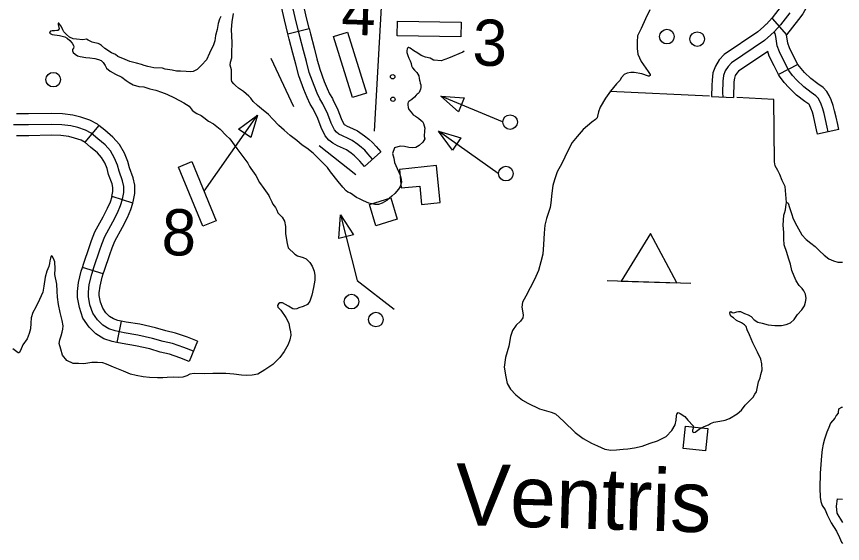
# Model space of a CAD drawing. Extents: x 653372 to 905732, y 627442 to 787275.
# Drawn here: x 723010 to 728673, y 740676 to 744286 of the extents above; entities that cross this region are included whole.
import ezdxf

# ---------------------------------------------------------------- set-up
doc = ezdxf.new("R2010")
doc.units = 0
for name, color, linetype in [('31', 7, 'Continuous'), ('32', 7, 'Continuous'), ('5', 7, 'Continuous'), ('56', 7, 'Continuous'), ('57', 7, 'Continuous'), ('7', 7, 'Continuous'), ('9', 7, 'Continuous')]:
    doc.layers.add(name, color=color, linetype=linetype)

msp = doc.modelspace()

# ---------------------------------------------------------------- linework, layer by layer
at = {"layer": '31'}
for p, q in [((724871, 744167.2), (725016.7, 744202.9)), ((725507.4, 743358.8), (725395.8, 743258.6)), ((725507.4, 743358.8), (725507.4, 743358.8))]:
    msp.add_line(p, q, dxfattribs=at)
for points in [[(725016.7, 744202.9), (724993.7, 744297), (724955.7, 744467.3), (724919.7, 744627.7), (724902.1, 744715.1)], [(724871, 744167.2), (724847.6, 744262.9), (724809.3, 744434.5), (724773, 744596.4), (724755, 744685.4)], [(725451.6, 743308.7), (725419, 743345), (725397.2, 743369.3), (725375.8, 743388.5), (725350.6, 743409.4), (725310.4, 743437.1), (725283, 743450.8), (725243.7, 743467.5), (725219.8, 743480.4), (725203.4, 743493), (725190.6, 743509.5), (725167.8, 743555.9), (725143.6, 743616.7), (725109.4, 743688.2), (725090.2, 743721.1), (725070.6, 743761.5), (725049.8, 743813.3), (725016.7, 743902.1), (724997, 743978.4), (724977.4, 744053.5), (724952.5, 744149.6), (724920.6, 744280), (724882.5, 744450.9)], [(725016.7, 744202.9), (725025.3, 744167.9), (725049.9, 744072.3), (725069.6, 743997.2), (725088.3, 743924.6), (725119.8, 743840.4), (725139.2, 743791.9), (725156.4, 743756.4), (725175.7, 743723.3), (725178, 743718.6)], [(725043.1, 743653), (725023.9, 743685.8), (725002, 743731.2), (724979.9, 743786.2), (724945, 743879.6), (724924.4, 743959.5), (724904.8, 744034.6), (724879.8, 744131.3), (724871, 744167.2)], [(725178, 743718.6), (725212.4, 743646.7), (725236.4, 743586.4), (725254.6, 743549.5), (725256.9, 743546.5), (725260.7, 743543.5), (725276.2, 743535.2), (725314.4, 743518.9), (725348.6, 743501.9), (725395.9, 743469.2), (725424.7, 743445.3), (725450.3, 743422.5), (725474.8, 743395.1), (725507.4, 743358.8)], [(725395.8, 743258.6), (725363.1, 743295), (725344.1, 743316.2), (725326.9, 743331.6), (725305.3, 743349.5), (725272.2, 743372.4), (725251.6, 743382.6), (725211.1, 743399.9), (725178.8, 743417.2), (725150, 743439.5), (725126.7, 743469.6), (725099.2, 743525.4), (725074.9, 743586.6), (725042.7, 743653.8)]]:
    msp.add_lwpolyline(points, dxfattribs=at)
at = {"layer": '32'}
for p, q in [((728190.2, 744273.4), (728288.8, 744160.3)), ((728367.4, 743957.8), (728233.9, 743889.4)), ((727774.6, 743738.6), (727926.7, 743731.5)), ((723574.3, 743540.2), (723478, 743425.2)), ((728648.9, 743512.5), (728502.6, 743479.7)), ((723807.6, 743007.2), (723664.9, 743053.4)), ((723604.6, 742522.5), (723461.4, 742567)), ((723727.5, 742199.6), (723698, 742052.5)), ((724250.1, 742061.9), (724194.1, 741922.7)), ((728635.6, 740982.1), (728672.8, 740978.3))]:
    msp.add_line(p, q, dxfattribs=at)
for points in [[(728334.1, 744661), (728331.3, 744651.2), (728323.7, 744606.9), (728314.2, 744515.9), (728305.8, 744457.8), (728299.3, 744433), (728290.3, 744412.4), (728276.5, 744388.2), (728252.8, 744357.4), (728189.8, 744277.1), (728151.6, 744233.6), (728148.1, 744230.5)], [(728478.3, 744619.7), (728477.7, 744617.9), (728472.4, 744586.5), (728463.1, 744497.4), (728453, 744427.9), (728441.4, 744383.8), (728424.6, 744345.1), (728401.7, 744305), (728371.3, 744265.3), (728288.8, 744160.3)], [(728312, 744311.3), (728247.5, 744229.2), (728204.7, 744180.4), (728180.7, 744159.5), (728137.5, 744121.4), (727911.4, 743969.3), (727887.9, 743943.3), (727869.6, 743913.8), (727858, 743882.1), (727853.5, 743844.2), (727850.6, 743763), (727851.5, 743735)], [(728148.1, 744230.5), (728131.2, 744215.9), (728091.6, 744180.9), (727861.9, 744026.4), (727827.7, 743988.5), (727801.9, 743946.8), (727784.6, 743899.6), (727778.7, 743849.9), (727777.3, 743812.8)], [(728575.7, 743496.1), (728568.6, 743528.1), (728555.5, 743579.8), (728546.1, 743622), (728538.1, 743653.2), (728526.1, 743686.1), (728515.4, 743710), (728505.3, 743726.6), (728490.3, 743741.7), (728459.2, 743764.7), (728407.4, 743804.5), (728359.1, 743850.8), (728330.8, 743882.6), (728304.1, 743916.8), (728271, 743981.4), (728240.3, 744043.4), (728226.1, 744085.4), (728217.7, 744132.1), (728216.4, 744149.8), (728211.7, 744169.1), (728204.7, 744180.4)], [(728367.4, 743957.8), (728338, 744015.1), (728309.7, 744072.2), (728298.9, 744104.1), (728288.8, 744160.3)], [(728160.1, 744046.2), (727960.9, 743912.2), (727948.1, 743898.1), (727937.4, 743880.8), (727931.5, 743864.5), (727928.4, 743838.4), (727927.2, 743807.3)], [(728233.9, 743889.4), (728204, 743947.6), (728170.8, 744014.6), (728160.1, 744046.2)], [(728648.9, 743512.5), (728641.5, 743545.5), (728628.4, 743597.1), (728619.1, 743639.4), (728609.8, 743675.5), (728595.6, 743714.3), (728581.9, 743744.9), (728564.7, 743773.2), (728539.4, 743798.7), (728504.3, 743824.6), (728456.4, 743861.5), (728413.1, 743902.9), (728388.4, 743930.7), (728367.6, 743957.3), (728367.4, 743957.8)], [(728502.6, 743479.7), (728495.6, 743510.7), (728482.5, 743562.5), (728473.2, 743604.5), (728466.4, 743630.9), (728456.5, 743657.8), (728448.8, 743675.1), (728445.8, 743680.1), (728441.1, 743684.8), (728414, 743704.8), (728358.5, 743747.6), (728305.1, 743798.7), (728273.1, 743834.5), (728240.6, 743876.3), (728233.9, 743889.4)], [(727777.3, 743812.8), (727774.6, 743738.6)], [(727927.2, 743807.3), (727925.6, 743762.9), (727926.7, 743731.5)], [(723574.3, 743540.2), (723563.9, 743548.9), (723512.5, 743576), (723451.3, 743597), (723396.3, 743611), (723325.2, 743619.8), (723246.9, 743622.1), (723092.1, 743618.9), (723009.8, 743619.1)], [(724222.1, 741992.3), (724156.8, 742018.6), (724078.8, 742045.2), (724014.1, 742059.8), (723943.1, 742081), (723840.7, 742103.6), (723747.8, 742119), (723685, 742131.6), (723641.7, 742146.5), (723600.6, 742172.1), (723564.7, 742207.2), (723533, 742252.9), (723513.4, 742310.9), (723502.4, 742367.6), (723502.4, 742397.8), (723508.8, 742451.1), (723525.5, 742520.6), (723541.7, 742572.7), (723578.9, 742679.8), (723593.9, 742726.1), (723615, 742779.9), (723669.5, 742878.5), (723702.5, 742940.7), (723723.4, 742990.7), (723737.4, 743033.7), (723745.6, 743080.1), (723745.9, 743122), (723737.3, 743160.2), (723713, 743226.8), (723702.6, 743268), (723682.6, 743316.3), (723654, 743364.8), (723617.3, 743405.8), (723566.5, 743448.9), (723521.9, 743486.3), (723482.7, 743506.9), (723429.8, 743525.1), (723382.4, 743537.2), (723319.5, 743544.9), (723246.6, 743547.1), (723092.8, 743543.9), (722988.8, 743544.1)], [(723807.6, 743007.2), (723810.3, 743015.5), (723820.5, 743073.3), (723820.9, 743130), (723809.4, 743181.3), (723784.8, 743248.9), (723774, 743291.7), (723749.9, 743349.8), (723714.8, 743409.3), (723669.7, 743459.6), (723614.9, 743506.3), (723574.3, 743540.2)], [(723479.9, 743423.6), (723452.9, 743437.9), (723408.3, 743453.2), (723368.6, 743463.3), (723313.8, 743470), (723246.2, 743472.1), (723093.5, 743468.9), (723009.5, 743469.1)], [(723664.4, 743051.9), (723670.6, 743087), (723670.8, 743113.9), (723665.2, 743139), (723641.2, 743204.7), (723631.2, 743244.3), (723615.4, 743282.7), (723593.1, 743320.3), (723564.8, 743352), (723518.1, 743391.6), (723478, 743425.2)], [(723461.4, 742567), (723470.4, 742596.1), (723507.8, 742703.7), (723523.3, 742751.3), (723547, 742811.9), (723603.5, 742914.2), (723634.6, 742972.9), (723653.1, 743016.8), (723664.9, 743053.4)], [(723604.6, 742522.5), (723612.9, 742549.2), (723650, 742655.9), (723664.6, 742700.8), (723683, 742748), (723735.5, 742842.8), (723770.3, 742908.6), (723793.8, 742964.6), (723807.6, 743007.2)], [(723698, 742052.5), (723665.3, 742059), (723609.2, 742078.3), (723554, 742112.7), (723507.2, 742158.6), (723465.4, 742218.8), (723440.7, 742291.6), (723427.5, 742360.4), (723427.4, 742402.2), (723434.9, 742464.4), (723453.2, 742540.5), (723461.4, 742567)], [(723727.5, 742199.6), (723704.7, 742204.1), (723674.1, 742214.6), (723647.2, 742231.4), (723622.3, 742255.8), (723600.7, 742286.9), (723586.1, 742330.1), (723577.4, 742374.9), (723577.4, 742393.3), (723582.8, 742437.8), (723597.9, 742500.8), (723604.6, 742522.5)], [(724250.1, 742061.9), (724182.9, 742088.9), (724099.2, 742117.5), (724033.1, 742132.4), (723962, 742153.7), (723854.9, 742177.2), (723761.3, 742192.8), (723727.5, 742199.6)], [(724194.1, 741922.7), (724130.6, 741948.2), (724058.4, 741973), (723995.1, 741987.2), (723924.3, 742008.4), (723826.5, 742029.9), (723734.3, 742045.2), (723698, 742052.5)], [(728635.6, 740982.1), (728630.2, 740930.5), (728634.6, 740882.5), (728672.8, 740820.5)]]:
    msp.add_lwpolyline(points, dxfattribs=at)
at = {"layer": '5'}
msp.add_lwpolyline([(725513.3, 744392.2), (725462.5, 743500.5)], dxfattribs=at)
at = {"layer": '56'}
for p, q in [((726040.4, 743633.8), (725918.6, 743739.5)), ((725918.6, 743739.5), (726079.4, 743728)), ((726079.4, 743728), (726040.4, 743633.8)), ((724531.9, 743514.8), (724661.6, 743610.7)), ((724661.6, 743610.7), (724615.4, 743456.2)), ((724615.4, 743456.2), (724531.9, 743514.8)), ((725998.1, 743370.8), (725902.5, 743500.7)), ((725902.5, 743500.7), (726056.9, 743454.1)), ((726056.9, 743454.1), (725998.1, 743370.8)), ((725220.3, 742765.9), (725232.2, 742926.7)), ((725232.2, 742926.7), (725319.2, 742790.9)), ((725319.2, 742790.9), (725220.3, 742765.9))]:
    msp.add_line(p, q, dxfattribs=at)
for points in [[(725619.1, 744154.5), (725621, 744254.5), (726058.4, 744246.2), (726056.5, 744146.2)], [(725183.1, 744149.4), (725278.6, 744179), (725408.5, 743761.3), (725313, 743731.6)], [(724119.9, 743253.7), (724212.5, 743291.7), (724378.6, 742887), (724286.1, 742849)]]:
    msp.add_lwpolyline(points, close=True, dxfattribs=at)
for points in [[(724754.1, 744000.2), (724909.3, 743669.3)], [(726341.9, 743564), (725918.6, 743739.5)], [(724295.5, 743089.3), (724661.6, 743610.7)], [(726312.7, 743211.3), (725902.5, 743500.7)], [(725084.3, 743402.7), (725336.7, 743204.4)], [(725232.2, 742926.7), (725345.8, 742478.5), (725598.1, 742280.3)]]:
    msp.add_lwpolyline(points, dxfattribs=at)
for centre, radius in [((727468.9, 744148.2), 50), ((727677, 744131.2), 50), ((723261.6, 743853.4), 50), ((725588.8, 743873.6), 15), ((725590.5, 743718.9), 15), ((726394.1, 743562.5), 50), ((726364.9, 743209.7), 50), ((725306.5, 742332.8), 50), ((725474, 742209.7), 50)]:
    msp.add_circle(centre, radius, dxfattribs=at)
at = {"layer": '57'}
msp.add_line((727060.1, 742476.4), (727633.6, 742459.2), dxfattribs=at)
for points in [[(725634.7, 743238.8), (725647.6, 743111.9), (725774.4, 743124.8), (725787.3, 742997.9), (725914.1, 743010.8), (725888.4, 743264.5)], [(725474, 742852.3), (725429.1, 742998.6), (725575.4, 743043.4), (725620.2, 742897.2)], [(727155.7, 742473.6), (727538, 742462.1), (727356.8, 742798.9)], [(727733.5, 741311.5), (727581.4, 741327.3), (727597.1, 741479.5), (727749.3, 741463.7)]]:
    msp.add_lwpolyline(points, close=True, dxfattribs=at)
at = {"layer": '7'}
for points in [[(727760.5, 743739.3), (727078.6, 743771.3)], [(728289.1, 743012.6), (728280.4, 743120.8), (728272.8, 743134.1), (728258.6, 743161.5), (728243.9, 743204), (728228.7, 743231.4), (728211.7, 743263.9), (728207.5, 743290.1), (728203, 743718.5), (727948.8, 743730.4)]]:
    msp.add_lwpolyline(points, dxfattribs=at)
at = {"layer": '9'}
for points in [[(725806.3, 743505.4), (725805.2, 743463.1), (725808.8, 743447), (725796.1, 743424.5), (725769.6, 743402.4), (725747.3, 743389.1), (725724.3, 743386.8), (725698.5, 743389.6), (725671, 743394.8), (725639.8, 743397.6), (725600.8, 743387.2), (725587.5, 743346.6), (725596.2, 743315), (725601.8, 743284.9), (725620.5, 743244.5), (725640, 743200.1), (725647.1, 743169), (725648.5, 743152.1), (725639.7, 743122.4), (725628.8, 743104.2), (725604.4, 743073.7), (725582.9, 743055.4), (725548.1, 743024.6), (725516.7, 743006.6), (725490.6, 742997.4), (725466.7, 742997.2), (725425.1, 743007.4), (725408.4, 743014.8), (725384.9, 743026.5), (725362.3, 743037.1), (725340.7, 743045.8), (725299.8, 743075.9), (725281, 743082.4), (725269.3, 743090.7), (725246.2, 743117.3), (725215.5, 743156.1), (725162.8, 743222.4), (725141.7, 743251.9), (725043.5, 743349.5), (725000.7, 743383.7), (724968.5, 743405.5), (724930.6, 743436.6), (724884.9, 743471.8), (724844.1, 743507.9), (724809.3, 743539.8), (724767.7, 743581.9), (724737.8, 743613.7), (724690.5, 743652.7), (724661.3, 743676.5), (724631.3, 743704.3), (724616, 743726.7), (724601.5, 743740.1), (724584, 743755.5), (724565.6, 743772), (724532.5, 743795.9), (724511.1, 743813.5), (724499.5, 743825.8), (724487, 743840.1), (724483.4, 743851.2), (724483.7, 743863.1), (724483.5, 743921.2), (724475.4, 743952.3), (724476, 743972.2), (724485, 744003.8), (724487, 744037.6), (724488, 744105.3), (724485.5, 744154.2), (724484.8, 744197.1), (724489.4, 744249.7), (724497, 744306.3)], [(727352.8, 744332.2), (727322.4, 744270.5), (727292.8, 744204.6), (727268.5, 744154), (727264.8, 744111.8), (727265, 744066.2), (727270.4, 744027.8), (727292.5, 743978.3), (727340.1, 743910.1), (727353.3, 743889.4), (727353.1, 743881.2), (727348.1, 743877.3), (727342.4, 743878.3), (727297.3, 743892.7), (727243.8, 743901.6), (727221, 743901.5), (727196.5, 743899), (727176.7, 743889), (727157.4, 743869.2), (727146.2, 743846.7), (727122.7, 743824.6), (727081.3, 743775.4), (727049, 743727.5), (727012.1, 743664.3), (727000.6, 743633.8), (726992.4, 743603.9), (726990.4, 743592.5)], [(724410.8, 744286.8), (724402.3, 744268.2), (724391.4, 744237.6), (724385.2, 744197), (724374, 744155.5), (724369.9, 744118.7), (724357, 744085.3), (724346.4, 744065.7), (724332.5, 744034.2), (724311.3, 743990), (724277.3, 743953.2), (724248.5, 743923.2), (724220.3, 743910.1), (724199.3, 743907.7), (724172.9, 743909.5), (724133.1, 743912.7), (724107.2, 743912.5), (724076.5, 743918.4), (724028.9, 743924.8), (724010.2, 743931.3), (723951.6, 743935.1), (723909, 743944.3), (723885.3, 743950), (723865.6, 743956.6), (723832, 743965.6), (723786.6, 743976.9), (723754.1, 743991.8), (723704, 744013.2), (723688.4, 744024.7), (723661.9, 744037.4), (723614.4, 744066.7), (723592.1, 744086.3), (723579.5, 744096.7), (723569.6, 744100.9), (723547.8, 744104.6), (723528.1, 744111.1), (723500.9, 744124.9), (723490.1, 744131.2), (723464.1, 744127), (723420.4, 744130.3), (723397.5, 744132), (723373, 744143.7), (723351.7, 744163.3), (723335.3, 744180.7), (723327.7, 744193.9), (723315.5, 744219.1), (723305, 744234.4), (723299.2, 744239.5), (723296.2, 744239.6), (723295.9, 744230.7), (723302, 744201.6), (723292.7, 744189.9), (723286.7, 744189.1), (723269.8, 744188.6), (723253.8, 744188.1), (723241.8, 744184.5), (723237.6, 744179.6), (723236.4, 744171.7), (723253.1, 744163.2), (723303.6, 744155.7), (723340.2, 744146.7), (723357.8, 744137.2), (723374.3, 744122.7), (723390.7, 744104.3)], [(723390.7, 744104.3), (723400.2, 744087.3), (723403.8, 744077.2), (723399.6, 744068.4), (723393.4, 744060.6), (723393.1, 744051.7), (723397.8, 744040.6), (723412.3, 744029.2), (723426.9, 744016.8), (723445.7, 744013.2), (723484.3, 744005.1), (723513.1, 744003.2), (723545.8, 743998.3), (723571.6, 743992.5), (723590.2, 743984), (723602.8, 743971.7), (723618.1, 743949.3), (723627.5, 743932.1), (723652.8, 743912.4), (723689, 743891.4), (723731.2, 743870.2), (723762.4, 743848.4), (723781.6, 743833.8), (723809, 743818.1), (723848.5, 743806.9), (723882.2, 743803.9), (723924.7, 743791.7), (723964.2, 743780.5), (724003.6, 743767.4), (724041, 743753.3), (724092, 743727.9), (724156.7, 743694.1), (724192.9, 743671.1), (724215, 743645.5), (724228.6, 743632.2), (724246.2, 743622.7), (724274.7, 743608.9), (724294.1, 743594.3), (724325, 743569.7), (724360.3, 743551.7), (724405.9, 743513.4), (724446.5, 743471.4), (724472.6, 743447.7), (724520.2, 743382.2), (724546.9, 743345.6), (724596.8, 743280.3), (724607, 743258.1), (724616.6, 743243.9), (724651, 743197), (724676.4, 743148.5), (724706.1, 743107.7), (724740.5, 743059.9), (724745.1, 743047.8), (724760.1, 743017.5), (724767.5, 742999.3), (724785.8, 742977.8)], [(725970.6, 743999.8), (725921.4, 743982.2), (725872.8, 743986.2), (725868.7, 743987.3), (725845.1, 744000.6), (725815, 744008.5), (725784.4, 744019.3), (725760.5, 744035.5), (725733.6, 744049.8), (725707.7, 744068.5), (725699.9, 744073.7), (725694.4, 744072.8), (725690.3, 744069), (725688.1, 744063.1), (725684.9, 744053.7), (725685.5, 744039.7), (725693.3, 744019.6), (725699.2, 744001), (725708.1, 743982.3), (725715.1, 743964.7), (725718.1, 743948.1), (725725.1, 743933.5), (725738.6, 743918.6), (725755, 743901.7), (725768.3, 743879.4), (725771.2, 743861.4), (725771.9, 743849.9), (725775.6, 743842.3), (725776.7, 743829.8), (725780.9, 743818.3), (725781.1, 743808.3), (725780.8, 743800.3), (725779, 743789.4), (725769.8, 743765.3), (725762.7, 743759), (725757.5, 743753.2), (725750.3, 743746.1), (725737.5, 743734.5), (725721.1, 743718.6), (725707.3, 743707.5), (725699.7, 743703.3), (725694.6, 743698.9), (725692.9, 743691), (725691.6, 743681.6), (725696.1, 743663.5), (725699.1, 743649.5), (725715, 743629.6), (725729.9, 743612.7), (725745.6, 743603.8), (725765, 743588.8), (725784.5, 743574.2), (725792.7, 743566), (725799.8, 743552.9), (725805.8, 743538.2), (725808.3, 743520.2), (725806.3, 743505.4)], [(726079.7, 744047.7), (726069.2, 744041.3), (725970.6, 743999.8)], [(726990.4, 743592.5), (726978.7, 743580.7), (726953.7, 743561.9), (726895.2, 743512.4), (726854.7, 743464.7), (726820.1, 743422.6), (726789.1, 743364.9), (726747.5, 743279.9), (726717.3, 743223), (726697.7, 743168.2), (726687.6, 743127.8), (726681.1, 743076.8), (726674.3, 743010.2), (726667.6, 742977), (726642.5, 742901.1), (726632.2, 742857.4), (726626.5, 742800.6), (726623.3, 742724.2), (726617.3, 742658.4), (726605.1, 742604.3), (726587.9, 742546.2), (726560.8, 742485.1), (726532.2, 742426.5), (726502, 742370.1), (726479.6, 742328.5), (726473.7, 742293.7), (726480.7, 742256), (726484.3, 742238.8), (726480.5, 742221.8), (726464.4, 742199.5), (726435.8, 742171.1), (726410.3, 742135.2), (726396.1, 742094.1), (726384.3, 742027.7), (726361.6, 741949), (726354, 741883.3), (726364.2, 741817), (726374.2, 741771.2), (726397.5, 741733), (726432.1, 741693.7), (726478.2, 741658.1), (726515, 741636.4), (726595.2, 741598.1), (726675.9, 741576.2), (726705.7, 741563.9), (726761.9, 741511.7), (726839.4, 741435.3), (726895.1, 741394.6), (726952.7, 741362.7), (726993.3, 741343.6), (727043.1, 741321.7), (727084.4, 741315.6)], [(728301.8, 742629.6), (728292.3, 742670.4), (728273.2, 742722.3), (728271.1, 742762), (728269.9, 742806.7), (728266.5, 742856.5), (728267.5, 742890.2), (728270.2, 742924.9), (728275.6, 742939.6), (728281.2, 742960.9), (728287.4, 743001.3), (728289.3, 743010.3), (728294.3, 743011.8), (728299.9, 743006.7), (728310.6, 742977.4), (728324.3, 742935.6), (728334.7, 742898.9), (728360.6, 742851), (728394.3, 742791.3), (728424.8, 742758.1), (728456.2, 742732.3), (728485.3, 742710), (728515.8, 742680.1), (728548.1, 742651.8), (728579.8, 742625.2), (728610.8, 742611.9), (728641.1, 742602.7), (728669.2, 742601.9), (728672.8, 742602.3)], [(724785.8, 742977.8), (724793.5, 742959), (724801.5, 742940.1), (724830.7, 742910.6), (724847, 742882.9), (724853.1, 742848.4), (724853, 742796.8), (724865.4, 742732), (724873.1, 742701.7), (724917.6, 742658.8), (724937.3, 742646.8), (724974.1, 742634.2), (724995.4, 742626.4), (725021.8, 742599.8), (725036.8, 742575), (725050.1, 742541.7), (725054.9, 742511.5), (725054, 742480), (725046.7, 742428.7), (725033.7, 742377.5), (725021, 742334.9), (725004.6, 742313.9), (724974.1, 742299.1), (724945.2, 742289.9), (724932.1, 742283.1), (724919.1, 742280.7), (724904.9, 742284), (724873.9, 742300.6), (724833.1, 742323.4), (724815.9, 742323.9), (724807.1, 742317), (724798.2, 742305.8), (724802.2, 742295.6), (724823, 742273.5), (724857.3, 742223.8), (724876.1, 742184.6), (724881, 742155.8), (724887.3, 742125.5), (724889.5, 742104), (724882.8, 742071.2), (724871.8, 742038.6), (724844.5, 741990), (724814.7, 741949.4), (724766, 741902.2), (724713.4, 741865.1), (724663.8, 741836.5), (724626.4, 741829), (724586.2, 741825.9), (724552, 741829.8), (724500.6, 741835.7), (724444.9, 741840.2), (724354.7, 741840), (724297.3, 741837.5), (724227.2, 741839.6), (724197, 741834.7), (724176.7, 741825.3), (724150.6, 741814.7), (724123.4, 741814), (724084.2, 741815.2), (724042.6, 741813.6), (724012.5, 741810.2), (723976.7, 741809.9), (723922.3, 741812.9), (723878.1, 741818.5), (723831.1, 741825.7), (723791.3, 741835.5), (723743.2, 741855.5), (723675.4, 741884.8), (723625.8, 741903.5), (723601.8, 741914.2), (723566.1, 741916.7), (723526, 741915.1), (723471.3, 741906.7), (723435.5, 741907.7), (723398.4, 741908.9), (723354.6, 741930.2), (723324.2, 741966.9), (723312.5, 742006), (723302.2, 742044.9), (723305.9, 742070.6), (723315.3, 742099), (723323.2, 742123.1), (723328.1, 742144.4), (723328.8, 742165.9), (723322.7, 742203.3)], [(723322.7, 742203.3), (723309.5, 742257.8), (723298.5, 742313.6), (723290.2, 742362.5), (723289.5, 742403.4), (723285.1, 742451.3), (723273.5, 742517.8), (723274.7, 742557.7), (723272.2, 742606.4), (723263.2, 742628.1), (723253.9, 742644.9), (723251.1, 742646), (723247.1, 742644.2), (723243.8, 742630.6), (723239.3, 742612.3), (723236.8, 742592.9), (723232.3, 742572.6), (723218.7, 742541.8), (723206.8, 742500.3), (723198.1, 742439.3), (723189.1, 742396.7), (723168.1, 742347.7), (723141.2, 742294), (723120.7, 742257.7), (723110.8, 742221), (723107.8, 742185), (723106.6, 742146.1), (723096.9, 742115.3), (723083.2, 742077.7), (723053.7, 742036.8), (723037, 741998.3), (723026.8, 741982.1), (723021.9, 741981.3), (722983.8, 742009.7)], [(728113.7, 741834.1), (728121, 741866.4), (728119.7, 741906.1), (728112.4, 741938.6), (728090.7, 741987.2), (728058.7, 742051.1), (728035.6, 742105.5), (728018.4, 742139.9), (728013.3, 742161.6), (728001.2, 742173.5), (727980.9, 742186.6), (727945.9, 742203.3), (727926.6, 742221.3), (727907.9, 742233.4), (727901.6, 742244.3), (727900.4, 742256.8), (727903, 742262.5), (727908.1, 742265.7), (727916.1, 742258.8), (727923.5, 742256.9), (727934.3, 742258.3), (727949.4, 742263.6), (727960.2, 742265.8), (727974.2, 742264.5), (728001.9, 742252.1), (728026.4, 742241.4), (728046.7, 742230.1), (728067.6, 742207.9), (728091.9, 742193.1), (728122.3, 742184), (728163.3, 742173.6), (728209.5, 742168.9), (728254.9, 742168.4), (728285.7, 742175.7), (728316.7, 742187.2), (728341.4, 742211.3), (728365.5, 742243.7), (728394.6, 742277.5), (728412.8, 742303.4), (728420.1, 742328), (728424.2, 742355.2), (728418.5, 742384.6), (728407.6, 742405.6), (728395.7, 742422.5), (728376.5, 742443.7), (728355.1, 742475), (728341.2, 742507.7), (728326.6, 742547), (728315.5, 742588.7), (728301.8, 742629.6)], [(727084.4, 741315.6), (727122.7, 741317.7), (727169.2, 741322.8), (727201.8, 741324.3), (727247.6, 741331.1), (727298.4, 741343.4), (727353.5, 741362.1), (727404.5, 741378.4), (727464, 741409.2), (727502.7, 741450.4), (727525, 741488), (727533.2, 741519.5), (727535, 741551.2), (727536.9, 741561.7), (727546.2, 741572.8), (727559.9, 741566.7), (727591.8, 741544.6), (727613, 741519.5), (727648.5, 741482.6), (727652.2, 741470.3), (727643.5, 741451.1), (727645.6, 741441.2), (727652.8, 741435.3), (727663.5, 741439.1), (727690.1, 741457.8), (727724.8, 741477.9), (727753.6, 741488.4), (727766.9, 741497.8), (727791.7, 741507.7), (727830.9, 741514.6), (727868.5, 741520), (727897.4, 741533), (727950.2, 741564.7), (727981.1, 741589.8), (728005.6, 741622.5), (728027.5, 741645.4), (728050.1, 741665.9), (728060.2, 741678.6), (728073, 741699.4), (728083.3, 741715.4), (728089.2, 741747.8), (728097.5, 741782.5), (728107.3, 741811.5), (728113.7, 741834.1)], [(728672.8, 741608.3), (728666.6, 741607.5), (728659.1, 741603.6), (728648.1, 741597.3), (728644.6, 741590.8), (728644.3, 741580.9), (728642.3, 741567.7), (728628.6, 741553.3), (728620.1, 741534.8), (728590.9, 741499.3), (728578.5, 741470.7), (728565.1, 741438.8), (728550.5, 741391.3), (728541.2, 741356), (728533.4, 741319), (728528.9, 741277), (728519.5, 741156.9), (728518, 741053.6), (728518.7, 740994), (728523.6, 740962.4), (728534.3, 740934.8), (728553.3, 740905.3), (728568, 740873.1), (728594.4, 740816.9)], [(728594.4, 740816.9), (728631.6, 740760.3), (728653.4, 740715.9), (728665.7, 740684.1), (728672.8, 740675.8)]]:
    msp.add_lwpolyline(points, dxfattribs=at)

# ---------------------------------------------------------------- texts
at = {"layer": '56'}
for s, p in [('4', (725233.7, 744162.9)), ('3', (726133.4, 743951.8)), ('8', (724001.7, 742652.7))]:
    msp.add_text(s, height=316.8, rotation=358.28, dxfattribs=at).set_placement(p)
at = {"layer": '7'}
msp.add_text('Ventris', height=422.4, rotation=358.28, dxfattribs=at).set_placement((726012.2, 740803.5))

doc.saveas('drawing.dxf')
